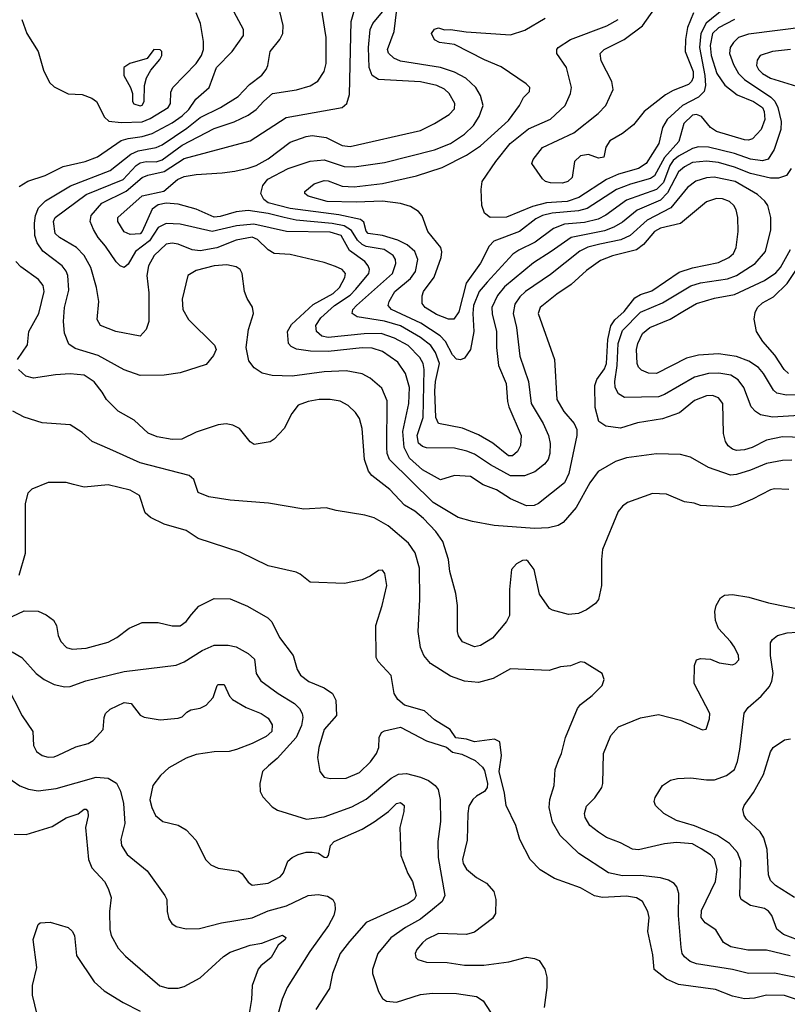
# Model space of a CAD drawing. Extents: x 997026 to 1115308, y 536381 to 619039.
# Tile 469 of 484: x 1073912 to 1077749, y 584830 to 589755. Entities that reach past the tile are written whole.
import ezdxf

# ---------------------------------------------------------------- set-up
doc = ezdxf.new("R2010")
doc.units = 0

msp = doc.modelspace()

# ---------------------------------------------------------------- linework, layer by layer
at = {"layer": '0CON20XD'}
for points in [[(1077281.2, 589788.8), (1077250, 589715), (1077239.7, 589655), (1077238.4, 589595), (1077278.1, 589495), (1077278, 589465), (1077270.4, 589445), (1077255, 589430.9), (1077179.1, 589400.9), (1077141.3, 589378.7), (1077034, 589296), (1076981.1, 589228.9), (1076925.3, 589184.7), (1076862.1, 589147.9), (1076842.7, 589117.3), (1076833, 589067), (1076805, 589062), (1076755, 589080), (1076715, 589074.3), (1076685.7, 589045), (1076674.4, 588965), (1076652.5, 588945), (1076625, 588937.1), (1076565, 588937.9), (1076540.8, 588945), (1076525, 588958), (1076472, 589035), (1076478.8, 589055), (1076525.8, 589115), (1076682, 589188), (1076804, 589285), (1076842, 589325), (1076879.2, 589405), (1076872.5, 589445), (1076819.1, 589549.1), (1076814.3, 589585), (1076834.3, 589605), (1076934.2, 589655.8), (1077025.6, 589724.4), (1077201.7, 589975)], [(1077845, 589718.9), (1077555, 589681.6), (1077505.2, 589664.8), (1077479.8, 589640.2), (1077463.2, 589615), (1077460.9, 589585), (1077480.6, 589530.6), (1077505.1, 589485.1), (1077535.9, 589455), (1077667.8, 589367.8), (1077687.1, 589347.1), (1077701.9, 589315), (1077718.8, 589245), (1077717, 589205), (1077683.1, 589105), (1077653.1, 589056.9), (1077625, 589048.8), (1077565, 589056.9), (1077484.9, 589084.9), (1077355, 589117.1), (1077305, 589118), (1077275, 589109.6), (1077205, 589072.6), (1077179.3, 589050.7), (1077162.9, 589025), (1077130, 588940), (1077095.3, 588904.7), (1076945, 588852.6), (1076842.6, 588777.4), (1076803.3, 588756.7), (1076735, 588740), (1076635, 588731.9), (1076580.2, 588709.8), (1076488.3, 588641.7), (1076407.4, 588602.6), (1076377.9, 588582.1), (1076248.4, 588441.6), (1076209.5, 588395), (1076181.1, 588325), (1076177.2, 588285), (1076181.8, 588195), (1076166.2, 588105), (1076135, 588061.9), (1076115, 588053.3), (1076095, 588057.5), (1076075, 588079.1), (1076040.9, 588145), (1076014.1, 588174.1), (1075917.5, 588237.5), (1075770, 588305), (1075753.8, 588325), (1075758.9, 588345), (1075787.3, 588395), (1075865, 588459.7), (1075891.1, 588495), (1075902.6, 588555), (1075887.6, 588595), (1075849, 588629), (1075802.3, 588652.3), (1075725, 588675.3), (1075654.4, 588685), (1075645, 588696.2), (1075632.5, 588742.5), (1075616.1, 588756.1), (1075508.3, 588778.3), (1075265, 588810.5), (1075155, 588838.5), (1075131.9, 588855), (1075118.1, 588885), (1075128.4, 588925), (1075153.1, 588956.9), (1075255, 589010), (1075365, 589046.4), (1075435, 589053.2), (1075535, 589020), (1075585, 589018.5), (1075735, 589040.2), (1075986.2, 589103.8), (1076065, 589135.8), (1076135, 589182.4), (1076180.7, 589225), (1076208.9, 589271.1), (1076228.7, 589325), (1076215.8, 589375.8), (1076192.3, 589415), (1076141.6, 589461.6), (1076085, 589492.7), (1076015.9, 589515.9), (1075816.6, 589546.6), (1075782.5, 589562.5), (1075756.4, 589586.4), (1075751.5, 589605), (1075784.3, 589695.7), (1075814.3, 589945)], [(1075490.9, 588520.9), (1075435, 588540.3), (1075265, 588581.1), (1075185, 588585.7), (1075155, 588603.3), (1075101.2, 588655), (1075075, 588666.7), (1074995, 588651.9), (1074897, 588613), (1074815, 588598.1), (1074775, 588602.8), (1074705, 588631.5), (1074675, 588636.5), (1074645, 588632.2), (1074583.9, 588575), (1074556, 588524), (1074547.1, 588475), (1074558.6, 588388.6), (1074557.8, 588245), (1074544.4, 588205.6), (1074515, 588171.2), (1074392.5, 588195), (1074315.8, 588225.8), (1074300, 588255), (1074307.1, 588345), (1074296.5, 588415), (1074268, 588515), (1074235.2, 588575.2), (1074195.6, 588615.6), (1074111.9, 588665), (1074089.5, 588685), (1074081.1, 588745), (1074089.1, 588765), (1074245, 588880.6), (1074430.3, 588955), (1074495, 589024.8), (1074515, 589039), (1074544.6, 589045.4), (1074595, 589043.9), (1074625, 589053.4), (1074725, 589127.6), (1074885, 589211.1), (1074985, 589244.2), (1075055, 589277.8), (1075094.4, 589305.6), (1075133.4, 589346.6), (1075176.2, 589385), (1075296.6, 589403.4), (1075365, 589423.5), (1075402.2, 589447.8), (1075435, 589496.2), (1075444.5, 589535), (1075444.5, 589665.5), (1075414.3, 589855)], [(1077431.3, 589808.7), (1077343.2, 589736.8), (1077317.4, 589685), (1077310.5, 589615), (1077337.5, 589475), (1077339.7, 589425), (1077333.8, 589396.2), (1077305, 589366.3), (1077224.7, 589325), (1077148.4, 589255), (1077125.3, 589215), (1077107.6, 589135), (1077043.2, 589035), (1077005, 589010.2), (1076905, 588981.6), (1076845.1, 588954.9), (1076707.3, 588865), (1076648.6, 588845), (1076595, 588841.9), (1076545, 588838.1), (1076475, 588820), (1076345, 588767.2), (1076264.7, 588764.7), (1076236.4, 588786.4), (1076221.9, 588825), (1076219.5, 588905), (1076224.4, 588945), (1076291.8, 589045), (1076364.7, 589135), (1076455, 589208.2), (1076565, 589257.1), (1076639.3, 589325), (1076665.3, 589385), (1076670, 589415), (1076645, 589515.8), (1076598.1, 589585), (1076597.1, 589605), (1076604.2, 589615), (1076665.3, 589654.7), (1076846.8, 589723.2), (1076903.8, 589755)], [(1073909.1, 588920.9), (1073953.3, 588946.7), (1074038.8, 588975), (1074129.4, 589020.6), (1074238.8, 589045), (1074300.9, 589069.1), (1074419.6, 589150.4), (1074455, 589161.2), (1074525, 589169.8), (1074575, 589186), (1074675, 589239.2), (1074725, 589273.5), (1074757.4, 589305), (1074793.2, 589356.8), (1074860, 589415), (1074896.2, 589515), (1074974.4, 589595), (1075030.6, 589675), (1075031.4, 589705), (1074985, 589792.5)], [(1077725, 587550.5), (1077645, 587534.3), (1077565, 587502.1), (1077495, 587480), (1077465, 587476.5), (1077355.8, 587515.8), (1077265, 587567.5), (1077215, 587580.4), (1077095, 587583.8), (1076945, 587563.1), (1076890, 587545), (1076804.7, 587495.3), (1076762.4, 587437.6), (1076694.2, 587315.8), (1076629.2, 587240.8), (1076603.8, 587225), (1076555, 587212.7), (1076485, 587210), (1076284.6, 587224.6), (1076175, 587244.6), (1076104.8, 587264.8), (1075979.9, 587339.9), (1075760.5, 587555), (1075749.5, 587585), (1075747, 587615), (1075748.8, 587848.8), (1075721.9, 587911.9), (1075665, 587961.5), (1075625, 587983.5), (1075545, 587998.2), (1075435, 587993.1), (1075275, 587971.8), (1075175, 587974.6), (1075125, 587987.5), (1075083.7, 588013.7), (1075058.3, 588048.3), (1075044.2, 588115), (1075055.6, 588204.4), (1075080.6, 588285), (1075076.8, 588316.8), (1075049.5, 588359.5), (1075035.4, 588395), (1075024.7, 588485), (1075013.6, 588505), (1074995, 588518.9), (1074948.2, 588528.2), (1074885, 588523), (1074795, 588500.3), (1074752.9, 588475), (1074723.7, 588356.3), (1074727.3, 588305), (1074756.4, 588255), (1074886.6, 588126.6), (1074893.8, 588105), (1074881.2, 588075), (1074845, 588030.8), (1074715, 587988.5), (1074635, 587976.2), (1074514.5, 587975.5), (1074435, 588003.9), (1074305.2, 588075.2), (1074189.5, 588109.5), (1074157.5, 588132.5), (1074136.4, 588186.4), (1074131.4, 588245), (1074136.9, 588315), (1074158.7, 588401.3), (1074152.9, 588475), (1074145, 588496.7), (1074124, 588524), (1074027.1, 588597.1), (1073999.4, 588639.4), (1073988.7, 588675), (1073986.6, 588736.6), (1073990.7, 588775), (1074006, 588814), (1074041, 588849), (1074167, 588923), (1074365, 589000.4), (1074467.6, 589082.4), (1074505, 589098.4), (1074593.9, 589116.1), (1074625, 589129), (1074748, 589212), (1074815, 589266.1), (1074915.2, 589314.8), (1075005, 589370.6), (1075060.2, 589429.8), (1075122.1, 589477.9), (1075144.6, 589505), (1075153.1, 589525), (1075163.6, 589595), (1075213.3, 589655), (1075227.5, 589685), (1075228.5, 589725), (1075211.8, 589795)], [(1077835, 587776.5), (1077675, 587766.2), (1077615, 587779.1), (1077590, 587795), (1077568.6, 587818.6), (1077531.8, 587915), (1077504.1, 587954.1), (1077466.6, 587976.6), (1077406.7, 587986.7), (1077355, 587984.8), (1077285, 587966.2), (1077135, 587879.5), (1077105, 587868.2), (1076935, 587865.4), (1076905, 587883.6), (1076888.8, 587915), (1076886.5, 587945), (1076898.5, 588025), (1076903.2, 588135), (1076925, 588199.7), (1077015, 588292.5), (1077125, 588339.2), (1077266.8, 588423.2), (1077315, 588437.9), (1077450.8, 588459.2), (1077495.4, 588474.6), (1077588.8, 588535), (1077640, 588595), (1077666.5, 588703.5), (1077666.5, 588765), (1077652.1, 588825), (1077637.7, 588847.7), (1077601, 588881), (1077489.1, 588945), (1077383.6, 588966.4), (1077345, 588964.3), (1077292.6, 588947.4), (1077250, 588915), (1077166.4, 588813.6), (1077048.8, 588751.2), (1076964.6, 588675.4), (1076916.6, 588653.4), (1076812.1, 588632.1), (1076753, 588617), (1076712.8, 588597.2), (1076565, 588479.5), (1076441.1, 588395), (1076412.2, 588367.8), (1076388, 588332), (1076379.5, 588285), (1076396.1, 588215), (1076412.1, 588072.1), (1076455.3, 587945), (1076468.8, 587835), (1076529.1, 587735), (1076555.2, 587675.2), (1076563.6, 587635), (1076562.2, 587585), (1076553.2, 587555), (1076535, 587532.1), (1076486.7, 587493.3), (1076436.4, 587473.6), (1076365, 587472.9), (1076265, 587528.6), (1076185, 587582.3), (1076147.3, 587597.3), (1076085, 587611), (1075945, 587613.5), (1075925, 587619.7), (1075906.4, 587636.4), (1075898.7, 587675), (1075929.8, 587765), (1075934.8, 588004.8), (1075928.7, 588035), (1075913.2, 588065), (1075853.4, 588125), (1075785, 588162.3), (1075718.8, 588185), (1075635, 588183.5), (1075455, 588164.5), (1075422.2, 588172.2), (1075395.3, 588195), (1075392.6, 588225), (1075416.9, 588263.1), (1075485.2, 588325), (1075563.4, 588376.6), (1075592.7, 588407.3), (1075657.6, 588485), (1075660.7, 588505), (1075654.3, 588524.3), (1075637.1, 588545), (1075560.3, 588600.3), (1075520, 588675), (1075465, 588691.9), (1075246.1, 588696.1), (1075082.2, 588732.2), (1074996.4, 588723.6), (1074875, 588695.5), (1074715, 588732), (1074645, 588736), (1074604.5, 588715.5), (1074560.9, 588649.1), (1074491.6, 588595), (1074455, 588532.1), (1074435, 588515.4), (1074415, 588522.9), (1074395, 588542.9), (1074341.9, 588621.9), (1074304.6, 588665), (1074280.4, 588705), (1074265.3, 588745), (1074270.3, 588775), (1074322.4, 588837.6), (1074445, 588896.8), (1074525, 588965.2), (1074552.9, 588977.1), (1074635, 588995.7), (1074735, 589060), (1075065, 589148.9), (1075245, 589266.2), (1075523.8, 589316.2), (1075548.1, 589335), (1075561.1, 589381.1), (1075569.2, 589745), (1075585.5, 589804.5)], [(1077768.9, 589011.1), (1077744.6, 588975.4), (1077705, 588962.7), (1077665, 588962.3), (1077565, 588985.8), (1077485, 589017.5), (1077405, 589040.5), (1077345, 589046.7), (1077275, 589041), (1077235, 589018.9), (1077205, 588993.7), (1077151.2, 588888.8), (1077115, 588851.5), (1076998.7, 588801.3), (1076925, 588742.5), (1076882.9, 588717.1), (1076835, 588699.2), (1076669.4, 588665), (1076569.2, 588595), (1076480.8, 588539.2), (1076335, 588417.9), (1076300, 588375), (1076272.7, 588315), (1076274.3, 588284.3), (1076296.4, 588195), (1076295.3, 588115), (1076305.3, 588025.3), (1076343.8, 587935), (1076350.4, 587845), (1076358.1, 587818.1), (1076418.2, 587675), (1076415.6, 587625.6), (1076400.5, 587595), (1076375.8, 587574.2), (1076355, 587573.8), (1076276.8, 587636.8), (1076205, 587678.2), (1076125, 587711.1), (1076005, 587735.5), (1075992, 587765), (1075987.1, 587897.1), (1075990.3, 587945), (1076011.2, 588035), (1075990.2, 588090.2), (1075966.7, 588125), (1075915.3, 588165.3), (1075815, 588224.2), (1075735, 588247.4), (1075598.5, 588268.5), (1075574.4, 588285), (1075578.2, 588305), (1075595.3, 588325), (1075775.3, 588485), (1075792.2, 588535), (1075790, 588555), (1075778.7, 588575), (1075733.5, 588605), (1075645, 588620.8), (1075625, 588629.7), (1075601.5, 588651.5), (1075570.2, 588700.2), (1075533.5, 588723.5), (1075475, 588735.1), (1075295, 588751.7), (1075235.1, 588765.1), (1075155, 588785.1), (1075055, 588800.2), (1074995, 588794.3), (1074915, 588769.5), (1074885, 588767.1), (1074795, 588807.8), (1074705, 588832), (1074645, 588837.3), (1074605, 588828.2), (1074573.8, 588806.2), (1074525.2, 588695), (1074515, 588684.2), (1074465, 588680.4), (1074435, 588693.1), (1074402.1, 588745), (1074402.3, 588765), (1074525, 588873.9), (1074632.4, 588897.6), (1074701.5, 588955), (1074735, 588969.7), (1074795, 588980.8), (1074925, 588988), (1074987.7, 588997.7), (1075055, 589011.2), (1075095, 589025.9), (1075155, 589058.2), (1075265, 589141.5), (1075345, 589171.2), (1075375, 589174.6), (1075445, 589166.2), (1075525, 589124.7), (1075565, 589120), (1075915, 589201.2), (1075985.8, 589235), (1076059.8, 589280.2), (1076085, 589308), (1076087.5, 589335), (1076058.6, 589385), (1076035, 589407.1), (1075998, 589425), (1075915, 589443.1), (1075705.8, 589455.8), (1075674.4, 589475), (1075658.8, 589515), (1075656.5, 589615), (1075664.6, 589705), (1075676.9, 589735), (1075725.5, 589794.5)], [(1074420.3, 589240.3), (1074525, 589243.3), (1074565, 589259.6), (1074654, 589315), (1074665.3, 589335), (1074668.3, 589391.7), (1074677.7, 589415), (1074795, 589535.4), (1074820.8, 589575), (1074831.8, 589605), (1074831.6, 589645), (1074816, 589735), (1074795, 589788.1)], [(1077484.8, 589755.2), (1077405, 589713.7), (1077375, 589685.3), (1077364, 589625), (1077368.4, 589575), (1077397.4, 589485), (1077437.7, 589427.7), (1077498.1, 589378.1), (1077580.9, 589345), (1077625.9, 589315), (1077634.1, 589295), (1077636.4, 589255), (1077618.5, 589205), (1077575, 589157.9), (1077555, 589151.3), (1077535, 589153.4), (1077395, 589195.3), (1077365, 589215.4), (1077320.9, 589270.9), (1077295, 589280), (1077275, 589276.5), (1077231.7, 589235), (1077207.6, 589145), (1077135.1, 589065), (1077085, 588973.6), (1077065, 588959.8), (1076965, 588932.7), (1076895, 588905.6), (1076749.4, 588810.6), (1076705, 588797.9), (1076573.4, 588786.6), (1076525.5, 588775), (1076491.6, 588758.4), (1076410.5, 588695), (1076282.6, 588647.4), (1076258.2, 588621.8), (1076215, 588537.5), (1076143.4, 588436.6), (1076106.9, 588293.1), (1076083.1, 588256.9), (1076055, 588257.2), (1075995, 588280.8), (1075938.9, 588315), (1075923.3, 588335), (1075923.6, 588373.6), (1075930.4, 588395), (1075983.3, 588466.7), (1076019.5, 588565), (1076023.2, 588593.2), (1076016.7, 588615), (1075952.2, 588695), (1075923.7, 588773.7), (1075905, 588795.4), (1075865, 588819.6), (1075815, 588834.7), (1075725, 588846.2), (1075595, 588841.6), (1075450, 588845), (1075355, 588871.5), (1075338, 588885), (1075338, 588895), (1075385, 588934.3), (1075435, 588949.6), (1075455, 588947.9), (1075525, 588921.2), (1075585, 588918.8), (1075725, 588935.6), (1075895.9, 588974.1), (1076024.3, 589015.7), (1076145, 589076.5), (1076215.6, 589124.4), (1076355, 589250.5), (1076410.6, 589325), (1076430.8, 589365), (1076460, 589395), (1076462.5, 589415), (1076444.1, 589434.1), (1076318.9, 589518.9), (1076235, 589553.5), (1076085, 589630), (1076010.7, 589640.7), (1075985, 589653.3), (1075970, 589685), (1075985, 589707.5), (1076005, 589713.3), (1076035, 589703.8), (1076065, 589705.6), (1076143.6, 589693.6), (1076365, 589678.5), (1076437, 589703), (1076538.2, 589761.8)], [(1073922.7, 589755), (1073948.2, 589685), (1074005.3, 589595), (1074031.9, 589501.9), (1074060.9, 589440.9), (1074085, 589418), (1074155, 589384), (1074225, 589380), (1074272.3, 589362.3), (1074296.2, 589345), (1074336.8, 589266.8), (1074357.5, 589247.5), (1074420.3, 589240.3)], [(1074515, 589323.1), (1074525, 589327.1), (1074534.4, 589345), (1074536.5, 589425), (1074546.5, 589463.5), (1074568.3, 589501.7), (1074613.3, 589555), (1074622, 589575), (1074623.3, 589595), (1074613.9, 589603.9), (1074582.5, 589605), (1074548.8, 589561.2), (1074462.5, 589535), (1074432.5, 589515), (1074432.9, 589475), (1074466.7, 589415), (1074476.1, 589386.1), (1074476.2, 589345), (1074483.6, 589333.6), (1074515, 589323.1)], [(1077765, 589605.9), (1077675, 589595.3), (1077614.2, 589575), (1077598, 589552), (1077595.5, 589525), (1077604.6, 589505), (1077624.6, 589485), (1077665, 589462.3), (1077816.7, 589415)], [(1077825, 587664.7), (1077725, 587668.1), (1077645, 587652.2), (1077574.3, 587615.7), (1077535, 587603.9), (1077495, 587600.9), (1077475, 587606.5), (1077453.6, 587623.6), (1077440.9, 587645), (1077430.5, 587685), (1077426.5, 587835), (1077405, 587863.3), (1077375, 587874.6), (1077345, 587873.1), (1077285, 587850.8), (1077210.9, 587789.1), (1077125, 587757.7), (1077001.2, 587738.8), (1076915, 587712.5), (1076841.7, 587721.7), (1076808, 587745), (1076788.2, 587815), (1076787.5, 587925), (1076797.5, 587955), (1076835, 588009.2), (1076845.4, 588034.6), (1076851.7, 588155), (1076867.2, 588222.8), (1076886.4, 588253.6), (1076933.9, 588295), (1076986.6, 588363.4), (1077015, 588380.5), (1077071.9, 588398.1), (1077208.6, 588491.4), (1077275, 588513.7), (1077405, 588540.3), (1077456.9, 588565), (1077480.4, 588585), (1077493.1, 588615), (1077503.8, 588695), (1077502.1, 588765), (1077493.1, 588803.1), (1077482.2, 588825), (1077460.8, 588845), (1077425, 588857.9), (1077395, 588860.8), (1077345, 588844.4), (1077215.2, 588734.8), (1077115, 588711.2), (1077085, 588695.2), (1077030.5, 588629.5), (1076996.2, 588603.8), (1076876.1, 588573.9), (1076815, 588549.6), (1076745, 588499.6), (1076669.6, 588430.4), (1076597.6, 588382.4), (1076514.3, 588315), (1076504.3, 588285), (1076586.4, 588055), (1076597.7, 587855), (1076632.3, 587795), (1076684.3, 587735), (1076696.9, 587705), (1076697.8, 587675), (1076657.1, 587485), (1076635, 587438.5), (1076505.3, 587334.7), (1076484.6, 587325.4), (1076445, 587323.1), (1076365, 587357.9), (1076295, 587403.2), (1076229.1, 587429.1), (1076165, 587469.4), (1076085, 587474.3), (1076015, 587453.3), (1075925, 587503.5), (1075860.9, 587560.9), (1075833.3, 587615), (1075827.2, 587695), (1075857.6, 587835), (1075860.8, 587915), (1075840.3, 587985), (1075802.2, 588042.2), (1075725, 588095.3), (1075675, 588111.4), (1075625, 588114.2), (1075454.8, 588094.8), (1075366.4, 588096.4), (1075296.6, 588106.6), (1075269.4, 588119.4), (1075255.5, 588135.5), (1075250.8, 588195), (1075270.3, 588229.7), (1075379.1, 588330.9), (1075478.6, 588385), (1075511.4, 588415), (1075538, 588465), (1075540.8, 588485), (1075524.5, 588505), (1075490.9, 588520.9)], [(1077235, 588300), (1077295, 588335.3), (1077385, 588361.2), (1077485, 588380.6), (1077635, 588449.5), (1077692.2, 588487.8), (1077715.3, 588515), (1077765, 588605.7)], [(1077755, 587985.8), (1077733.7, 588005), (1077686.9, 588076.9), (1077627.1, 588145), (1077595.4, 588195), (1077583.9, 588256.1), (1077589.2, 588290.8), (1077600.8, 588315), (1077625, 588338.7), (1077680.8, 588369.3), (1077748.9, 588435), (1077845, 588580.8)], [(1073901.4, 588055), (1073951.7, 588128.3), (1073958, 588195), (1074008.5, 588285), (1074035.4, 588395.4), (1074028.9, 588425), (1074005.8, 588455), (1073918.1, 588518.1), (1073893.3, 588545)], [(1077831, 587879), (1077745, 587876.4), (1077697.2, 587887.2), (1077681.1, 587901.1), (1077630.4, 587985), (1077604.7, 588014.7), (1077557, 588047), (1077495, 588070), (1077405, 588083.1), (1077305, 588077.2), (1077245, 588062.1), (1077095, 587985.5), (1077056.3, 587986.3), (1077021.2, 588001.2), (1077006.1, 588016.1), (1076998.2, 588035), (1076995.4, 588104.6), (1077002.1, 588135), (1077025.7, 588185), (1077061.4, 588215), (1077163.2, 588256.8), (1077235, 588300)], [(1077757.5, 587405), (1077685, 587407.8), (1077665, 587403.1), (1077575, 587356.5), (1077505, 587327.1), (1077465, 587317.5), (1077315, 587324.2), (1077283.9, 587336.1), (1077235, 587344), (1077145, 587382.5), (1077075, 587384.3), (1076949.7, 587340.3), (1076925, 587322), (1076904.3, 587295), (1076825.8, 587105), (1076820, 587055), (1076820, 586925), (1076805.8, 586855), (1076790, 586835), (1076746.3, 586803.7), (1076705.6, 586784.4), (1076655, 586780), (1076575, 586801.2), (1076560.5, 586810.5), (1076510.9, 586880.9), (1076484.2, 587005), (1076453.3, 587045), (1076445, 587051.2), (1076425, 587050), (1076395, 587033.3), (1076371.2, 587005), (1076360, 586905), (1076360, 586775), (1076346, 586745), (1076275, 586662), (1076215, 586624.3), (1076185, 586618.6), (1076125, 586644), (1076105, 586672.5), (1076100, 586695), (1076100, 586825), (1076091.9, 586885), (1076062.5, 586995), (1076056.5, 587055), (1076027.5, 587145), (1075992.5, 587195), (1075930.5, 587260.5), (1075887.1, 587297.1), (1075835, 587326.4), (1075761.8, 587405), (1075673.1, 587475), (1075656.1, 587496.1), (1075636.2, 587555), (1075625, 587710), (1075610.7, 587760.7), (1075590.2, 587790.2), (1075554.5, 587824.5), (1075515, 587846.5), (1075465, 587855.4), (1075410, 587855), (1075355, 587845.5), (1075305, 587827.5), (1075272, 587785), (1075235, 587710), (1075185, 587656.2), (1075165, 587644), (1075085, 587630), (1075065, 587644), (1075010.7, 587710.7), (1074977.4, 587727.4), (1074945, 587733.1), (1074905, 587728.1), (1074795, 587691.4), (1074723.2, 587656.8), (1074675, 587654.4), (1074598.7, 587668.7), (1074555, 587687.5), (1074485, 587752.5), (1074405, 587797.1), (1074346.9, 587855), (1074325, 587891.2), (1074285, 587943.3), (1074235, 587977.5), (1074165, 587982.7), (1074090.7, 587979.3), (1073981.3, 587961.3), (1073942.2, 587972.2), (1073905.5, 588005.5)], [(1077815, 584959), (1077685, 584986.1), (1077555.2, 584985.2), (1077475, 585004.7), (1077295, 585032.6), (1077264.5, 585044.5), (1077235, 585067.7), (1077224.1, 585085), (1077218.1, 585115), (1077204.7, 585275), (1077207.3, 585385), (1077197.4, 585417.4), (1077184, 585435), (1077155, 585451.5), (1077115, 585463.1), (1077015, 585474.2), (1076925, 585472.4), (1076855, 585487.8), (1076706.7, 585585), (1076614.5, 585675), (1076575, 585742), (1076559.6, 585815), (1076562.7, 585855), (1076584.4, 585925), (1076589.4, 586005), (1076606.7, 586055), (1076620.5, 586085), (1076640.9, 586165), (1076700.8, 586309.2), (1076715, 586329.2), (1076773.3, 586375), (1076823.3, 586425), (1076833.8, 586455), (1076823.3, 586485), (1076735, 586540), (1076715, 586543.8), (1076666.1, 586523.9), (1076615, 586518.8), (1076559.5, 586500.5), (1076365, 586507.5), (1076279.8, 586460.2), (1076205, 586440.4), (1076135, 586446.5), (1076065, 586470.9), (1075965, 586535.5), (1075932.2, 586575), (1075915.5, 586615), (1075903.8, 586695), (1075912.1, 586855), (1075911.2, 587011.2), (1075888.5, 587088.5), (1075856.6, 587136.6), (1075754.1, 587224.1), (1075685, 587263.1), (1075637.4, 587277.4), (1075495, 587300), (1075445, 587314), (1075332.7, 587307.3), (1075156.1, 587336.1), (1074965, 587351.1), (1074858.3, 587368.3), (1074805, 587390.8), (1074782, 587455), (1074758.8, 587475), (1074515, 587538.8), (1074363.1, 587606.9), (1074274, 587645), (1074225, 587690.8), (1074165, 587728.6), (1074025, 587738.1), (1073935, 587767.1), (1073877.4, 587797.4)], [(1077772, 587552), (1077725, 587550.5)], [(1077795, 584854.6), (1077735, 584875.3), (1077645, 584876.9), (1077585, 584860.4), (1077535, 584857.3), (1077475, 584871.5), (1077390, 584905), (1077205, 584929.5), (1077146.2, 584956.2), (1077084.3, 585005), (1077077.4, 585077.4), (1077052.5, 585195), (1077059.5, 585265), (1077051.5, 585295), (1077025.7, 585345), (1076995, 585362.7), (1076945, 585371.3), (1076825.4, 585365.4), (1076785, 585372.5), (1076715, 585413.1), (1076585, 585460), (1076513.2, 585503.2), (1076464.3, 585554.3), (1076412, 585655), (1076392.5, 585725), (1076343.8, 585825), (1076335.9, 585885.9), (1076309.2, 585995), (1076321.2, 586075), (1076313, 586143), (1076285, 586156.7), (1076186.4, 586143.6), (1076145, 586156.7), (1076093, 586163), (1076063.3, 586205), (1075985, 586253.3), (1075935, 586297.5), (1075835, 586326.7), (1075803.3, 586355), (1075783.8, 586385), (1075769.2, 586475), (1075704.5, 586544.5), (1075694.3, 586565), (1075692.9, 586725), (1075724.1, 586824.1), (1075747.8, 586925), (1075737.1, 586985), (1075725, 587001.2), (1075705, 587000), (1075665, 586972), (1075625, 586954), (1075535.7, 586934.3), (1075365, 586942), (1075315, 586982), (1075295, 586990.8), (1075155, 587024), (1075015, 587092), (1074805, 587159.2), (1074745, 587200), (1074635, 587232.2), (1074566.7, 587265), (1074538.8, 587288.8), (1074511.2, 587375), (1074465, 587401.4), (1074355, 587428.9), (1074235, 587416.9), (1074180.6, 587430.6), (1074145, 587440), (1074055, 587440), (1073972.5, 587407.5), (1073952.5, 587387.5), (1073940, 587335), (1073940, 587085), (1073908, 586975)], [(1073875, 586770), (1073935, 586798.8), (1074005, 586796), (1074045, 586778), (1074081.2, 586751.2), (1074096, 586725), (1074104, 586675), (1074118, 586645), (1074145.6, 586615.6), (1074175, 586607.1), (1074245, 586611.5), (1074355, 586641.1), (1074398, 586665), (1074458.7, 586711.3), (1074525, 586739.2), (1074605, 586739.2), (1074675, 586722.9), (1074715, 586723.1), (1074744.3, 586745), (1074770.4, 586779.6), (1074807.9, 586822.1), (1074885, 586859.2), (1074965, 586858.8), (1075051.3, 586821.3), (1075153.2, 586763.2), (1075173.4, 586743.4), (1075210.6, 586665), (1075278.5, 586575), (1075298.6, 586505), (1075316.2, 586476.2), (1075358, 586445), (1075435, 586413.3), (1075475.4, 586385.4), (1075492.1, 586352.1), (1075495.6, 586275), (1075434.6, 586205), (1075407.9, 586115), (1075400.5, 586065), (1075412.2, 585995), (1075435, 585967.1), (1075465, 585959.4), (1075545, 585961.1), (1075610.5, 585989.5), (1075666.5, 586043.5), (1075695.6, 586085), (1075706.9, 586115), (1075709.2, 586165), (1075720.8, 586189.2), (1075735, 586198), (1075815, 586216.2), (1075945, 586148), (1076045, 586116.7), (1076075, 586091.2), (1076121.7, 586081.7), (1076189.5, 586049.5), (1076225.9, 586015.9), (1076235, 586000), (1076250, 585935), (1076249.2, 585915), (1076235.5, 585894.5), (1076195, 585872.2), (1076176.7, 585855), (1076158.1, 585821.9), (1076151.8, 585785), (1076148.3, 585651.7), (1076125.6, 585555), (1076129.4, 585535), (1076146.4, 585506.4), (1076196.2, 585465), (1076245, 585436), (1076282, 585395), (1076292.9, 585355), (1076290.8, 585285), (1076275, 585260), (1076185, 585192), (1076145, 585180), (1076005.6, 585184.4), (1075944, 585155), (1075925, 585138), (1075897.1, 585105), (1075888.6, 585085), (1075892.9, 585065), (1075902, 585055), (1075945, 585041.1), (1076049.7, 585040.3), (1076135, 585026.9), (1076233, 585027), (1076357.4, 585042.6), (1076445.8, 585065.8), (1076485, 585060), (1076508.8, 585048.8), (1076536.8, 585006.8), (1076547, 584967), (1076547.1, 584915), (1076534.3, 584815)], [(1077762.9, 585072.9), (1077645, 585100.8), (1077551.9, 585101.9), (1077467.6, 585117.6), (1077430, 585140), (1077392.1, 585202.1), (1077338.5, 585238.5), (1077319.5, 585265), (1077321.1, 585298.9), (1077390.8, 585445), (1077398.5, 585505), (1077386.2, 585556.2), (1077365, 585577.9), (1077318.7, 585608.7), (1077275, 585632.5), (1077195, 585640.3), (1077135, 585632.7), (1077005, 585602.5), (1076975, 585606.7), (1076915, 585638.6), (1076845.5, 585665.5), (1076805, 585690.6), (1076762.5, 585725), (1076739.2, 585765), (1076735.7, 585785), (1076745, 585821.2), (1076787, 585863), (1076821.4, 585915), (1076827.1, 585935), (1076830, 586085), (1076867.5, 586175), (1076905, 586217.8), (1077015, 586262.9), (1077105, 586280), (1077215, 586250.8), (1077325, 586202.5), (1077343, 586207), (1077361.2, 586258.8), (1077362.5, 586285), (1077284.2, 586435), (1077286.2, 586525), (1077295, 586552.5), (1077315, 586560), (1077365, 586556.7), (1077408.8, 586538.8), (1077475, 586528), (1077491.2, 586535), (1077506.8, 586553.2), (1077505.8, 586575), (1077485, 586616.7), (1077466.2, 586645), (1077405, 586710), (1077389.7, 586749.7), (1077387.5, 586795), (1077394, 586825), (1077415, 586863.3), (1077435, 586875.8), (1077475, 586879.4), (1077556.4, 586866.4), (1077655, 586838.5), (1077925, 586783.5)], [(1077835, 585139.8), (1077729.9, 585179.9), (1077696.7, 585206.7), (1077672.1, 585275), (1077656.1, 585296.1), (1077635, 585308.8), (1077565, 585325.3), (1077519.5, 585355), (1077512.1, 585375), (1077516.5, 585546.5), (1077499.6, 585589.6), (1077460.8, 585635), (1077400.5, 585675), (1077285, 585722.7), (1077195, 585749.3), (1077131.4, 585785), (1077090.6, 585825), (1077084.4, 585845), (1077088.1, 585865), (1077125.7, 585925), (1077165, 585951.5), (1077199.8, 585960.2), (1077266.3, 585963.7), (1077345, 585952.4), (1077385, 585953.2), (1077445.6, 585974.4), (1077485, 586004.5), (1077500.7, 586045), (1077512.4, 586105), (1077532.9, 586287.1), (1077553.3, 586315), (1077618.7, 586371.3), (1077659.6, 586420.4), (1077672.8, 586447.2), (1077678, 586485), (1077665.4, 586575), (1077665, 586638.8), (1077674.7, 586655.3), (1077700, 586675), (1077748.5, 586688.5), (1077845, 586694.3)], [(1073875, 586593.4), (1073923.5, 586565), (1073995, 586485.5), (1074035, 586454.5), (1074085, 586429.1), (1074138, 586418), (1074165, 586419.6), (1074242.3, 586447.7), (1074435.3, 586494.7), (1074695, 586525.9), (1074735, 586542.5), (1074825, 586599.6), (1074885, 586626), (1074955, 586627.3), (1074995, 586617.7), (1075054.2, 586584.2), (1075085.9, 586555.9), (1075093.6, 586485), (1075117.4, 586447.4), (1075204, 586384), (1075285.5, 586335.5), (1075310.6, 586310.6), (1075324.8, 586285), (1075327.7, 586265), (1075321.2, 586225), (1075294.8, 586165.2), (1075199.9, 586060.1), (1075156.1, 586023.9), (1075125.5, 585995), (1075112.9, 585935), (1075114.2, 585895), (1075128.3, 585868.3), (1075175, 585818.8), (1075200.9, 585800.9), (1075346.1, 585756.1), (1075435, 585767.3), (1075571.9, 585818.1), (1075645, 585857.1), (1075768.8, 585961.2), (1075805, 585981.8), (1075845, 585984.2), (1075916.5, 585966.5), (1075955, 585949.3), (1075989.5, 585925), (1076004.5, 585905), (1076014.6, 585855), (1076016.2, 585745), (1076002.3, 585645), (1076004.7, 585565), (1076037.3, 585375), (1076024.7, 585345), (1075975.2, 585304.9), (1075915, 585256.8), (1075840.4, 585215), (1075767, 585163), (1075702.1, 585085), (1075675.5, 585005), (1075675.5, 584985), (1075705, 584893.8), (1075725, 584859.2), (1075745.5, 584845.5), (1075795, 584841.3), (1075915, 584880), (1075976.5, 584886.5), (1076095, 584884.1), (1076195, 584869.4), (1076228.3, 584848.3), (1076265, 584790.8)], [(1073846.6, 586426.6), (1073925, 586273.8), (1073978, 586195), (1073982, 586125), (1073996.2, 586095), (1074025, 586074.2), (1074055, 586066), (1074085, 586067.5), (1074105, 586075.8), (1074192.7, 586117.3), (1074255, 586134.3), (1074279.4, 586150.6), (1074329.2, 586205), (1074334.2, 586265), (1074341.4, 586285), (1074365, 586306.9), (1074435, 586340), (1074470, 586335), (1074515, 586276), (1074535, 586265.7), (1074615, 586253.1), (1074705, 586261.2), (1074725, 586268.8), (1074747.7, 586292.3), (1074767.5, 586302.5), (1074815, 586310.8), (1074845, 586326), (1074880, 586365), (1074900, 586425), (1074905, 586430), (1074935, 586430), (1074961.7, 586371.7), (1074976.7, 586355), (1075044.5, 586314.5), (1075118.8, 586285), (1075155, 586262), (1075175, 586227.5), (1075171.9, 586195), (1075145, 586170), (1075075, 586134.4), (1074995.5, 586104.5), (1074960, 586095), (1074885, 586092.9), (1074795, 586079.2), (1074745, 586061.4), (1074657.6, 586012.4), (1074616, 585975), (1074578.6, 585925), (1074563, 585853), (1074572.5, 585815), (1074591.2, 585775), (1074627.5, 585745), (1074705, 585726), (1074745, 585703.8), (1074795, 585650), (1074841.2, 585555), (1074868.3, 585528.3), (1074905, 585510.8), (1075006.4, 585496.4), (1075023.7, 585483.7), (1075055, 585440.8), (1075075, 585426.9), (1075155, 585435.7), (1075215, 585468.8), (1075231.7, 585488.3), (1075253.2, 585546.8), (1075273.8, 585565), (1075305, 585579.5), (1075345, 585590.8), (1075375, 585592.1), (1075405.6, 585585.6), (1075435, 585566.2), (1075447.5, 585565), (1075456.2, 585575), (1075465.8, 585625), (1075484.3, 585645), (1075623.5, 585706.5), (1075685, 585743.3), (1075755.5, 585794.5), (1075795, 585834.2), (1075815, 585840), (1075834, 585825), (1075832.5, 585795), (1075812.5, 585715), (1075817.8, 585575), (1075851.9, 585485), (1075875.9, 585444.1), (1075894.4, 585375), (1075884.4, 585355), (1075854.4, 585335), (1075645, 585240), (1075560.5, 585145), (1075515, 585084.2), (1075476.7, 584985), (1075460.7, 584909.3), (1075391.9, 584805)], [(1077786, 585365), (1077690.8, 585425), (1077665, 585450), (1077655, 585477.5), (1077648.5, 585605), (1077632.8, 585662.8), (1077613.8, 585693.8), (1077545, 585756.7), (1077533.8, 585775), (1077526.7, 585805), (1077533.8, 585825), (1077580.2, 585889.8), (1077630.8, 585979.2), (1077665, 586093.3), (1077678.6, 586115), (1077735, 586153.3), (1077765, 586157.5)], [(1073835.8, 585975.8), (1073913.6, 585923.6), (1073956, 585906), (1074005, 585897.7), (1074095, 585909.7), (1074295, 585965.9), (1074355, 585961.8), (1074396.5, 585936.5), (1074416.4, 585896.4), (1074431.6, 585835), (1074437.2, 585735), (1074417.7, 585655), (1074420.8, 585625), (1074450.2, 585580.2), (1074548.8, 585498.8), (1074637.8, 585375), (1074647.5, 585355), (1074650, 585295), (1074658, 585258), (1074672.5, 585235), (1074695, 585219.4), (1074745, 585208.2), (1074810.8, 585209.2), (1074921.7, 585238.3), (1075075, 585263.5), (1075155, 585297.9), (1075246.4, 585323.6), (1075355, 585375.4), (1075405, 585379.2), (1075450.9, 585370.9), (1075478, 585355), (1075487.1, 585335), (1075488.5, 585305), (1075482.7, 585275), (1075455.2, 585224.8), (1075363.2, 585095), (1075248.5, 584915), (1075224.2, 584855.8), (1075204.7, 584785)], [(1073885, 585681.4), (1073945, 585680), (1074075, 585719.4), (1074145, 585762.9), (1074205, 585783.8), (1074235, 585806), (1074245, 585806.2), (1074253.3, 585795), (1074253.8, 585773.8), (1074241.4, 585715), (1074255.7, 585555), (1074272.8, 585512.8), (1074335.8, 585445), (1074355, 585410), (1074369.4, 585365), (1074361.1, 585295), (1074362.2, 585205), (1074369.4, 585175), (1074405, 585112), (1074440.6, 585070.6), (1074612.6, 584922.6), (1074655, 584911.9), (1074705, 584911.1), (1074735, 584919.4), (1074815, 584963.3), (1074930.6, 585069.4), (1074965, 585091.1), (1075065, 585125.5), (1075123.4, 585136.6), (1075225.8, 585175.8), (1075243.3, 585165), (1075238.8, 585155), (1075204.2, 585125.8), (1075168.6, 585065), (1075117, 585023), (1075105, 585006), (1075074.7, 584925.3), (1075070.9, 584855), (1075058.7, 584785)], [(1074013.5, 584725), (1073975.6, 584875.6), (1073975.6, 584924.4), (1073997.1, 585015), (1073980, 585155), (1074005, 585230), (1074015, 585237.5), (1074065, 585241.2), (1074155, 585214.2), (1074175, 585196), (1074185.5, 585175), (1074196.5, 585075), (1074285, 584943.1), (1074335, 584898.5), (1074428.8, 584838.8), (1074515, 584796.7)]]:
    msp.add_lwpolyline(points, dxfattribs=at)

doc.saveas('drawing.dxf')
